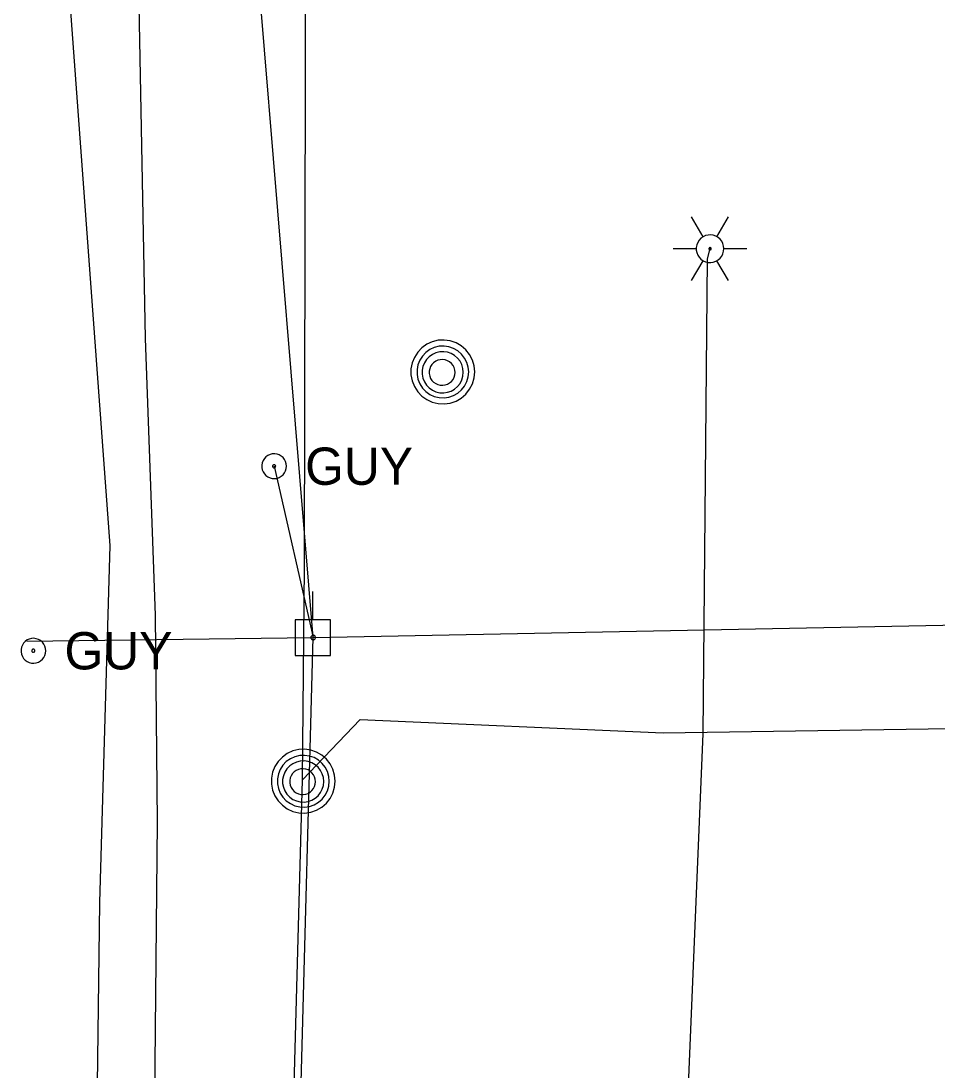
# Model space of a CAD drawing. Extents: x 600849 to 606371, y 330010 to 403088.
# Drawn here: x 602027.4 to 602122.2, y 368425 to 368533.5 of the extents above; entities that cross this region are included whole.
import ezdxf

# ---------------------------------------------------------------- set-up
doc = ezdxf.new("R2010")
doc.units = 0
for name, color, linetype in [('E_LTG', 7, 'Continuous'), ('E_UTL_E_UG', 7, 'Continuous'), ('E_UTL_EGuyWire', 7, 'Continuous'), ('E_UTL_EPowerPole', 7, 'Continuous'), ('E_UTL_G_UG', 7, 'Continuous'), ('E_UTL_MH', 7, 'Continuous'), ('E_UTL_Overhead', 7, 'Continuous'), ('E_UTL_T_UG', 7, 'Continuous')]:
    doc.layers.add(name, color=color, linetype=linetype)

msp = doc.modelspace()

# ---------------------------------------------------------------- linework, layer by layer
at = {"layer": 'E_LTG'}
for points in [[(602097.91, 368511.16), (602096.72, 368513.23)], [(602099.34, 368511.16), (602100.53, 368513.23)], [(602100.05, 368509.93), (602100.03, 368510.2), (602099.95, 368510.46), (602099.83, 368510.7), (602099.66, 368510.91), (602099.45, 368511.09), (602099.22, 368511.23), (602098.96, 368511.31), (602098.69, 368511.35), (602098.42, 368511.34), (602098.16, 368511.28), (602097.91, 368511.16), (602097.69, 368511.01), (602097.5, 368510.81), (602097.36, 368510.58), (602097.25, 368510.33), (602097.2, 368510.06), (602097.2, 368509.79), (602097.25, 368509.52), (602097.36, 368509.27), (602097.5, 368509.04), (602097.69, 368508.85), (602097.91, 368508.69), (602098.16, 368508.58), (602098.42, 368508.51), (602098.69, 368508.5), (602098.96, 368508.54), (602099.22, 368508.63), (602099.45, 368508.76), (602099.66, 368508.94), (602099.83, 368509.15), (602099.95, 368509.39), (602100.03, 368509.66), (602100.05, 368509.93)], [(602100.05, 368509.93), (602100.03, 368510.2), (602099.95, 368510.46), (602099.83, 368510.7), (602099.66, 368510.91), (602099.45, 368511.09), (602099.22, 368511.23), (602098.96, 368511.31), (602098.69, 368511.35), (602098.42, 368511.34), (602098.16, 368511.28), (602097.91, 368511.16), (602097.69, 368511.01), (602097.5, 368510.81), (602097.36, 368510.58), (602097.25, 368510.33), (602097.2, 368510.06), (602097.2, 368509.79), (602097.25, 368509.52), (602097.36, 368509.27), (602097.5, 368509.04), (602097.69, 368508.85), (602097.91, 368508.69), (602098.16, 368508.58), (602098.42, 368508.51), (602098.69, 368508.5), (602098.96, 368508.54), (602099.22, 368508.63), (602099.45, 368508.76), (602099.66, 368508.94), (602099.83, 368509.15), (602099.95, 368509.39), (602100.03, 368509.66), (602100.05, 368509.93)], [(602100.05, 368509.93), (602100.03, 368510.2), (602099.95, 368510.46), (602099.83, 368510.7), (602099.66, 368510.91), (602099.45, 368511.09), (602099.22, 368511.23), (602098.96, 368511.31), (602098.69, 368511.35), (602098.42, 368511.34), (602098.16, 368511.28), (602097.91, 368511.16), (602097.69, 368511.01), (602097.5, 368510.81), (602097.36, 368510.58), (602097.25, 368510.33), (602097.2, 368510.06), (602097.2, 368509.79), (602097.25, 368509.52), (602097.36, 368509.27), (602097.5, 368509.04), (602097.69, 368508.85), (602097.91, 368508.69), (602098.16, 368508.58), (602098.42, 368508.51), (602098.69, 368508.5), (602098.96, 368508.54), (602099.22, 368508.63), (602099.45, 368508.76), (602099.66, 368508.94), (602099.83, 368509.15), (602099.95, 368509.39), (602100.03, 368509.66), (602100.05, 368509.93)], [(602094.82, 368509.93), (602097.2, 368509.93)], [(602098.74, 368509.93), (602098.74, 368509.95), (602098.74, 368509.97), (602098.73, 368509.99), (602098.71, 368510.01), (602098.69, 368510.02), (602098.68, 368510.03), (602098.65, 368510.04), (602098.63, 368510.04), (602098.61, 368510.04), (602098.59, 368510.04), (602098.57, 368510.03), (602098.55, 368510.02), (602098.53, 368510), (602098.52, 368509.98), (602098.51, 368509.96), (602098.51, 368509.94), (602098.51, 368509.91), (602098.51, 368509.89), (602098.52, 368509.87), (602098.53, 368509.85), (602098.55, 368509.84), (602098.57, 368509.82), (602098.59, 368509.81), (602098.61, 368509.81), (602098.63, 368509.81), (602098.65, 368509.81), (602098.68, 368509.82), (602098.69, 368509.83), (602098.71, 368509.84), (602098.73, 368509.86), (602098.74, 368509.88), (602098.74, 368509.9), (602098.74, 368509.93)], [(602100.05, 368509.93), (602102.44, 368509.93)], [(602096.72, 368506.63), (602097.91, 368508.69)], [(602100.53, 368506.63), (602099.34, 368508.69)]]:
    msp.add_lwpolyline(points, dxfattribs=at)
at = {"layer": 'E_UTL_E_UG'}
for points in [[(602063.62, 367768.81), (602057.04, 367823.28), (602048.82, 367853.83), (602043.14, 367869.22), (602039.3, 367882.31), (602033.93, 367899.89), (602033.03, 367915.58), (602032.85, 367983.69), (602032.6, 367993.25), (602034.38, 368042.58), (602034.61, 368087.2), (602036.4, 368128.48), (602036.06, 368184.31), (602035.9, 368268.45), (602035.28, 368327.99), (602034.44, 368347.59), (602034.75, 368377.79), (602035.59, 368442.38), (602036.65, 368479.27), (602031.91, 368543.82)], [(602051.83, 368177.97), (602068.77, 368178.91), (602104.94, 368180.11), (602120.47, 368178.71), (602120.23, 368212.78), (602119.65, 368244.52), (602115.82, 368284.06), (602113.38, 368296.56), (602102.86, 368356.74), (602097.49, 368400.22), (602096.43, 368407.67), (602096.43, 368424.31), (602097.91, 368459.79), (602098.36, 368508.89), (602098.63, 368509.93)]]:
    msp.add_lwpolyline(points, dxfattribs=at)
at = {"layer": 'E_UTL_EGuyWire'}
for p in [(602053.59, 368487.45), (602028.05, 368469.39)]:
    msp.add_line(p, (602057.62, 368469.75), dxfattribs=at)
for points in [[(602054.87, 368487.45), (602054.85, 368487.69), (602054.78, 368487.93), (602054.67, 368488.14), (602054.51, 368488.34), (602054.33, 368488.5), (602054.12, 368488.62), (602053.89, 368488.7), (602053.65, 368488.73), (602053.4, 368488.72), (602053.17, 368488.66), (602052.94, 368488.56), (602052.75, 368488.42), (602052.58, 368488.24), (602052.45, 368488.04), (602052.35, 368487.81), (602052.31, 368487.57), (602052.31, 368487.33), (602052.35, 368487.09), (602052.45, 368486.86), (602052.58, 368486.66), (602052.75, 368486.48), (602052.94, 368486.34), (602053.17, 368486.24), (602053.4, 368486.18), (602053.65, 368486.17), (602053.89, 368486.2), (602054.12, 368486.28), (602054.33, 368486.41), (602054.51, 368486.57), (602054.67, 368486.76), (602054.78, 368486.97), (602054.85, 368487.21), (602054.87, 368487.45)], [(602053.75, 368487.45), (602053.74, 368487.48), (602053.73, 368487.51), (602053.72, 368487.54), (602053.7, 368487.56), (602053.68, 368487.58), (602053.65, 368487.6), (602053.62, 368487.61), (602053.59, 368487.61), (602053.56, 368487.61), (602053.53, 368487.6), (602053.51, 368487.59), (602053.48, 368487.57), (602053.46, 368487.55), (602053.44, 368487.52), (602053.43, 368487.5), (602053.43, 368487.47), (602053.43, 368487.44), (602053.43, 368487.41), (602053.44, 368487.38), (602053.46, 368487.35), (602053.48, 368487.33), (602053.51, 368487.31), (602053.53, 368487.3), (602053.56, 368487.29), (602053.59, 368487.29), (602053.62, 368487.3), (602053.65, 368487.31), (602053.68, 368487.32), (602053.7, 368487.34), (602053.72, 368487.36), (602053.73, 368487.39), (602053.74, 368487.42), (602053.75, 368487.45)], [(602030, 368468.39), (602029.98, 368468.63), (602029.91, 368468.86), (602029.8, 368469.08), (602029.65, 368469.27), (602029.46, 368469.43), (602029.25, 368469.55), (602029.02, 368469.63), (602028.78, 368469.67), (602028.53, 368469.66), (602028.3, 368469.6), (602028.08, 368469.5), (602027.88, 368469.35), (602027.71, 368469.18), (602027.58, 368468.97), (602027.49, 368468.75), (602027.44, 368468.51), (602027.44, 368468.26), (602027.49, 368468.02), (602027.58, 368467.8), (602027.71, 368467.59), (602027.88, 368467.42), (602028.08, 368467.27), (602028.3, 368467.17), (602028.53, 368467.11), (602028.78, 368467.1), (602029.02, 368467.14), (602029.25, 368467.22), (602029.46, 368467.34), (602029.65, 368467.5), (602029.8, 368467.69), (602029.91, 368467.91), (602029.98, 368468.14), (602030, 368468.39)], [(602028.88, 368468.39), (602028.87, 368468.42), (602028.87, 368468.44), (602028.85, 368468.47), (602028.83, 368468.5), (602028.81, 368468.52), (602028.78, 368468.53), (602028.75, 368468.54), (602028.72, 368468.55), (602028.69, 368468.54), (602028.66, 368468.54), (602028.64, 368468.52), (602028.61, 368468.51), (602028.59, 368468.48), (602028.57, 368468.46), (602028.56, 368468.43), (602028.56, 368468.4), (602028.56, 368468.37), (602028.56, 368468.34), (602028.57, 368468.31), (602028.59, 368468.29), (602028.61, 368468.26), (602028.64, 368468.25), (602028.66, 368468.23), (602028.69, 368468.23), (602028.72, 368468.22), (602028.75, 368468.23), (602028.78, 368468.24), (602028.81, 368468.25), (602028.83, 368468.27), (602028.85, 368468.3), (602028.87, 368468.33), (602028.87, 368468.35), (602028.88, 368468.39)]]:
    msp.add_lwpolyline(points, dxfattribs=at)
at = {"layer": 'E_UTL_EPowerPole'}
for points in [[(602057.59, 368471.59), (602057.59, 368474.5)], [(602059.43, 368471.59), (602055.75, 368471.59)], [(602055.75, 368471.59), (602055.75, 368467.9)], [(602059.43, 368467.9), (602059.43, 368471.59)], [(602057.86, 368469.75), (602057.86, 368469.8), (602057.84, 368469.84), (602057.82, 368469.88), (602057.8, 368469.92), (602057.76, 368469.95), (602057.72, 368469.97), (602057.68, 368469.98), (602057.63, 368469.99), (602057.59, 368469.99), (602057.54, 368469.98), (602057.5, 368469.96), (602057.47, 368469.93), (602057.44, 368469.9), (602057.41, 368469.86), (602057.39, 368469.82), (602057.39, 368469.77), (602057.39, 368469.73), (602057.39, 368469.68), (602057.41, 368469.64), (602057.44, 368469.6), (602057.47, 368469.57), (602057.5, 368469.55), (602057.54, 368469.53), (602057.59, 368469.52), (602057.63, 368469.51), (602057.68, 368469.52), (602057.72, 368469.54), (602057.76, 368469.56), (602057.8, 368469.59), (602057.82, 368469.62), (602057.84, 368469.66), (602057.86, 368469.71), (602057.86, 368469.75)], [(602055.75, 368467.9), (602059.43, 368467.9)]]:
    msp.add_lwpolyline(points, dxfattribs=at)
at = {"layer": 'E_UTL_G_UG'}
msp.add_lwpolyline([(602038.62, 368144.1), (602037.43, 368146.16), (602036.17, 368148.99), (602037.69, 368183.72), (602038.58, 368226.28), (602038.77, 368256.42), (602039.18, 368272.97), (602039.09, 368287.15), (602039.36, 368292.01), (602039.42, 368304.58), (602040.29, 368328.1), (602040.63, 368347.43), (602040.79, 368356.26), (602041.08, 368382.58), (602041.26, 368422.12), (602041.55, 368450.67), (602041.34, 368472.06), (602040.31, 368500.65), (602039.52, 368542.31)], dxfattribs=at)
at = {"layer": 'E_UTL_MH'}
for points in [[(602074.31, 368497.19), (602074.25, 368497.82), (602074.08, 368498.42), (602073.79, 368498.98), (602073.4, 368499.47), (602072.93, 368499.88), (602072.38, 368500.19), (602071.79, 368500.4), (602071.17, 368500.49), (602070.54, 368500.46), (602069.93, 368500.31), (602069.36, 368500.05), (602068.85, 368499.69), (602068.42, 368499.23), (602068.08, 368498.7), (602067.85, 368498.12), (602067.73, 368497.5), (602067.73, 368496.88), (602067.85, 368496.26), (602068.08, 368495.68), (602068.42, 368495.15), (602068.85, 368494.7), (602069.36, 368494.33), (602069.93, 368494.07), (602070.54, 368493.92), (602071.17, 368493.89), (602071.79, 368493.98), (602072.38, 368494.19), (602072.93, 368494.5), (602073.4, 368494.91), (602073.79, 368495.41), (602074.08, 368495.96), (602074.25, 368496.57), (602074.31, 368497.19)], [(602073.7, 368497.19), (602073.65, 368497.69), (602073.51, 368498.18), (602073.27, 368498.63), (602072.96, 368499.03), (602072.57, 368499.37), (602072.13, 368499.62), (602071.65, 368499.79), (602071.15, 368499.86), (602070.64, 368499.84), (602070.14, 368499.72), (602069.68, 368499.5), (602069.27, 368499.21), (602068.92, 368498.84), (602068.64, 368498.41), (602068.45, 368497.94), (602068.36, 368497.44), (602068.36, 368496.93), (602068.45, 368496.43), (602068.64, 368495.96), (602068.92, 368495.53), (602069.27, 368495.16), (602069.68, 368494.87), (602070.14, 368494.66), (602070.64, 368494.54), (602071.15, 368494.51), (602071.65, 368494.59), (602072.13, 368494.75), (602072.57, 368495.01), (602072.96, 368495.34), (602073.27, 368495.74), (602073.51, 368496.19), (602073.65, 368496.68), (602073.7, 368497.19)], [(602073.13, 368497.16), (602073.1, 368497.56), (602072.98, 368497.95), (602072.8, 368498.31), (602072.55, 368498.63), (602072.24, 368498.89), (602071.89, 368499.09), (602071.51, 368499.23), (602071.11, 368499.28), (602070.7, 368499.27), (602070.31, 368499.17), (602069.94, 368499), (602069.61, 368498.77), (602069.33, 368498.47), (602069.11, 368498.13), (602068.96, 368497.76), (602068.89, 368497.36), (602068.89, 368496.96), (602068.96, 368496.56), (602069.11, 368496.18), (602069.33, 368495.84), (602069.61, 368495.55), (602069.94, 368495.31), (602070.31, 368495.15), (602070.7, 368495.05), (602071.11, 368495.03), (602071.51, 368495.09), (602071.89, 368495.22), (602072.24, 368495.42), (602072.55, 368495.69), (602072.8, 368496.01), (602072.98, 368496.37), (602073.1, 368496.76), (602073.13, 368497.16)], [(602072.28, 368497.14), (602072.25, 368497.39), (602072.18, 368497.64), (602072.07, 368497.86), (602071.91, 368498.06), (602071.72, 368498.23), (602071.5, 368498.35), (602071.26, 368498.44), (602071.01, 368498.47), (602070.76, 368498.46), (602070.51, 368498.4), (602070.28, 368498.3), (602070.07, 368498.15), (602069.9, 368497.97), (602069.76, 368497.75), (602069.67, 368497.52), (602069.62, 368497.27), (602069.62, 368497.02), (602069.67, 368496.77), (602069.76, 368496.53), (602069.9, 368496.32), (602070.07, 368496.14), (602070.28, 368495.99), (602070.51, 368495.88), (602070.76, 368495.82), (602071.01, 368495.81), (602071.26, 368495.85), (602071.5, 368495.93), (602071.72, 368496.06), (602071.91, 368496.22), (602072.07, 368496.42), (602072.18, 368496.65), (602072.25, 368496.89), (602072.28, 368497.14)], [(602059.9, 368454.91), (602059.84, 368455.53), (602059.66, 368456.14), (602059.38, 368456.69), (602058.99, 368457.19), (602058.51, 368457.6), (602057.97, 368457.91), (602057.38, 368458.12), (602056.76, 368458.21), (602056.13, 368458.18), (602055.52, 368458.03), (602054.95, 368457.77), (602054.44, 368457.4), (602054.01, 368456.95), (602053.67, 368456.42), (602053.43, 368455.84), (602053.31, 368455.22), (602053.31, 368454.6), (602053.43, 368453.98), (602053.67, 368453.4), (602054.01, 368452.87), (602054.44, 368452.42), (602054.95, 368452.05), (602055.52, 368451.79), (602056.13, 368451.64), (602056.76, 368451.61), (602057.38, 368451.7), (602057.97, 368451.91), (602058.51, 368452.22), (602058.99, 368452.63), (602059.38, 368453.13), (602059.66, 368453.68), (602059.84, 368454.29), (602059.9, 368454.91)], [(602059.28, 368454.91), (602059.24, 368455.41), (602059.09, 368455.9), (602058.86, 368456.35), (602058.54, 368456.75), (602058.16, 368457.09), (602057.72, 368457.34), (602057.24, 368457.51), (602056.73, 368457.58), (602056.23, 368457.56), (602055.73, 368457.44), (602055.27, 368457.22), (602054.85, 368456.93), (602054.5, 368456.56), (602054.23, 368456.13), (602054.04, 368455.66), (602053.94, 368455.16), (602053.94, 368454.65), (602054.04, 368454.15), (602054.23, 368453.68), (602054.5, 368453.25), (602054.85, 368452.88), (602055.27, 368452.59), (602055.73, 368452.38), (602056.23, 368452.26), (602056.73, 368452.23), (602057.24, 368452.3), (602057.72, 368452.47), (602058.16, 368452.73), (602058.54, 368453.06), (602058.86, 368453.46), (602059.09, 368453.91), (602059.24, 368454.4), (602059.28, 368454.91)], [(602058.72, 368454.88), (602058.68, 368455.28), (602058.57, 368455.67), (602058.38, 368456.03), (602058.13, 368456.35), (602057.83, 368456.61), (602057.48, 368456.81), (602057.09, 368456.95), (602056.69, 368457), (602056.29, 368456.98), (602055.9, 368456.89), (602055.53, 368456.72), (602055.2, 368456.49), (602054.92, 368456.19), (602054.7, 368455.85), (602054.55, 368455.48), (602054.47, 368455.08), (602054.47, 368454.67), (602054.55, 368454.28), (602054.7, 368453.9), (602054.92, 368453.56), (602055.2, 368453.27), (602055.53, 368453.03), (602055.9, 368452.87), (602056.29, 368452.77), (602056.69, 368452.75), (602057.09, 368452.81), (602057.48, 368452.94), (602057.83, 368453.14), (602058.13, 368453.41), (602058.38, 368453.73), (602058.57, 368454.09), (602058.68, 368454.47), (602058.72, 368454.88)], [(602057.87, 368454.86), (602057.84, 368455.11), (602057.77, 368455.36), (602057.65, 368455.58), (602057.5, 368455.78), (602057.31, 368455.95), (602057.09, 368456.07), (602056.85, 368456.16), (602056.6, 368456.19), (602056.34, 368456.18), (602056.1, 368456.12), (602055.87, 368456.02), (602055.66, 368455.87), (602055.49, 368455.69), (602055.35, 368455.47), (602055.26, 368455.24), (602055.21, 368454.99), (602055.21, 368454.74), (602055.26, 368454.49), (602055.35, 368454.25), (602055.49, 368454.04), (602055.66, 368453.86), (602055.87, 368453.71), (602056.1, 368453.6), (602056.34, 368453.54), (602056.6, 368453.53), (602056.85, 368453.57), (602057.09, 368453.65), (602057.31, 368453.78), (602057.5, 368453.94), (602057.65, 368454.14), (602057.77, 368454.37), (602057.84, 368454.61), (602057.87, 368454.86)]]:
    msp.add_lwpolyline(points, dxfattribs=at)
at = {"layer": 'E_UTL_Overhead'}
for points in [[(602049.62, 366998.37), (602049.43, 367090.32), (602050.33, 367289.54), (602050.21, 367450.04), (602046.65, 367600.38), (602051.29, 367697.52), (602053.8, 367901.24), (602051.89, 368080.89), (602055.16, 368276.21), (602053.08, 368301.06), (602057.62, 368469.75), (602045.39, 368617.17), (602046.06, 368815.09), (602047.67, 369060.69), (602047.72, 369211.87), (602048.36, 369250.01), (602048.54, 369288.25), (602049.4, 369442.5), (602049.76, 369613.32), (602051.08, 369789.61)], [(602057.62, 368469.75), (602196.5, 368472.47)]]:
    msp.add_lwpolyline(points, dxfattribs=at)
at = {"layer": 'E_UTL_T_UG'}
for points in [[(602051.34, 368009.14), (602051.89, 368080.89), (602055.36, 368086.98), (602053.17, 368186.65), (602052.96, 368247.29), (602057.14, 368287.65), (602056.92, 368311.6), (602057.26, 368326.5), (602055.41, 368414.65), (602056.51, 368455.04), (602056.73, 368477.07), (602056.88, 368545.29), (602056.27, 368673.81), (602055.65, 368695.47), (602057.54, 368813.47), (602059, 368959.42), (602058.48, 369087.55)], [(602056.51, 368455.04), (602062.48, 368461.29), (602093.77, 368459.91), (602150.82, 368460.75), (602174.53, 368458.8)]]:
    msp.add_lwpolyline(points, dxfattribs=at)

# ---------------------------------------------------------------- texts
at = {"layer": 'E_UTL_EGuyWire'}
for p in [(602056.79, 368485.53), (602031.93, 368466.46)]:
    msp.add_text('GUY', height=3.85, dxfattribs=at).set_placement(p)

doc.saveas('drawing.dxf')
